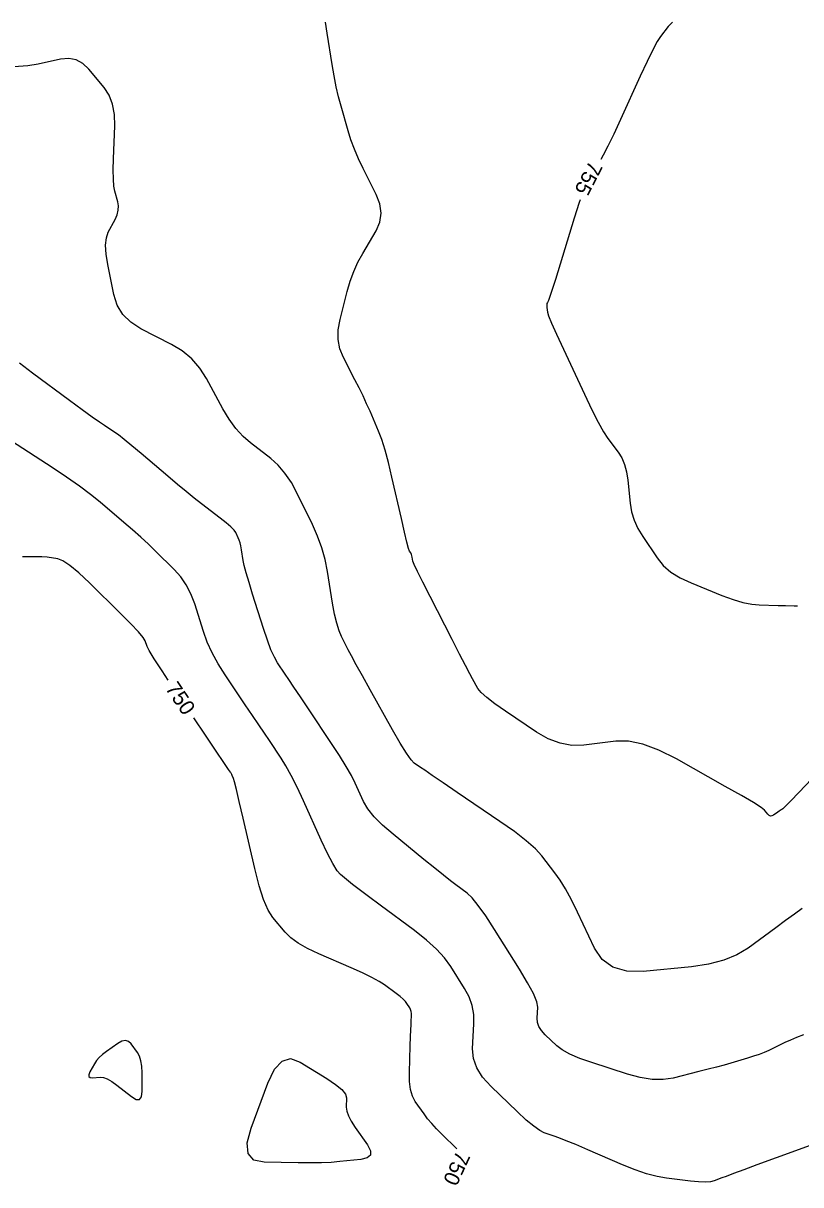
# Model space of a CAD drawing. Extents: x 2079879 to 2092887, y 778083 to 784051.
# Drawn here: x 2084488.3 to 2084631.5, y 780812.4 to 781026.5 of the extents above; entities that cross this region are included whole.
import ezdxf

# ---------------------------------------------------------------- set-up
doc = ezdxf.new("R2010")
doc.units = 0
doc.layers.add('DT_X_Contour_Major', color=7, linetype='Continuous')
doc.layers.add('DT_X_Contour_Minor', color=7, linetype='Continuous')

msp = doc.modelspace()

# ---------------------------------------------------------------- linework, layer by layer
at = {"layer": 'DT_X_Contour_Major'}
for points in [[(2084607.89, 781026.62), (2084607.08, 781025.83), (2084605.69, 781024.03), (2084605.06, 781023.07), (2084604.22, 781021.52), (2084603.18, 781019.4), (2084601.92, 781016.7), (2084598.31, 781008.71), (2084597.05, 781005.99), (2084595.98, 781003.78), (2084595.1, 781002.11), (2084594.65, 781001.36)], [(2084590.84, 780993.92), (2084590.65, 780993.39), (2084589.73, 780990.5), (2084587.15, 780982.02), (2084586.29, 780979.22), (2084585.66, 780977.17), (2084585.24, 780975.89), (2084585.05, 780975.36), (2084584.82, 780974.96), (2084584.75, 780974.79), (2084584.71, 780974.58), (2084584.7, 780974.33), (2084584.72, 780974.04), (2084584.82, 780973.21), (2084585.03, 780972.55), (2084585.6, 780971.19), (2084586.52, 780969.12), (2084587.79, 780966.36), (2084591.66, 780958.07), (2084593.02, 780955.22), (2084594.19, 780952.92), (2084595.18, 780951.16), (2084595.98, 780949.93), (2084597.88, 780947.38), (2084598.52, 780946.34), (2084599.03, 780945.14), (2084599.4, 780943.78), (2084599.63, 780942.26), (2084600.08, 780937.98), (2084600.35, 780936.39), (2084600.82, 780934.84), (2084601.5, 780933.32), (2084602.39, 780931.84), (2084605.03, 780927.93), (2084606.16, 780926.54), (2084607.58, 780925.3), (2084609.29, 780924.22), (2084611.29, 780923.29), (2084616.99, 780921.01), (2084619.03, 780920.26), (2084620.85, 780919.71), (2084622.46, 780919.38), (2084623.86, 780919.24), (2084627.32, 780919.17), (2084628.71, 780919.13), (2084630.3, 780919.09), (2084630.87, 780919.07)], [(2084514.99, 780905.4), (2084513.86, 780907.1), (2084512.4, 780909.33), (2084511.48, 780910.83), (2084511.09, 780911.59), (2084510.76, 780912.64), (2084510.38, 780913.25), (2084509.49, 780914.29), (2084508.1, 780915.76), (2084506.2, 780917.66), (2084500.46, 780923.3), (2084498.48, 780925.16), (2084496.86, 780926.53), (2084495.59, 780927.38), (2084494.67, 780927.74), (2084492.7, 780928.02), (2084491.7, 780928.1), (2084490.18, 780928.13), (2084488.13, 780928.11)], [(2084568.15, 780818.99), (2084568.12, 780819.03), (2084565.37, 780821.71), (2084564.39, 780822.7), (2084563.52, 780823.65), (2084562.76, 780824.56), (2084562.1, 780825.43), (2084560.48, 780827.72), (2084559.96, 780828.7), (2084559.61, 780829.92), (2084559.42, 780831.39), (2084559.4, 780833.1), (2084559.57, 780837.98), (2084559.62, 780839.64), (2084559.67, 780840.94), (2084559.71, 780841.88), (2084559.74, 780842.47), (2084559.8, 780843.57), (2084559.79, 780843.97), (2084559.73, 780844.34), (2084559.62, 780844.69), (2084559.46, 780845), (2084558.95, 780845.82), (2084558.68, 780846.16), (2084558.26, 780846.57), (2084557.68, 780847.06), (2084556.95, 780847.63), (2084554.8, 780849.23), (2084553.82, 780849.87), (2084552.47, 780850.61), (2084550.77, 780851.44), (2084548.7, 780852.35), (2084542.72, 780854.93), (2084540.65, 780855.9), (2084538.92, 780856.89), (2084537.54, 780857.89), (2084536.51, 780858.91), (2084534.23, 780861.65), (2084533.38, 780862.99), (2084532.54, 780864.93), (2084531.72, 780867.49), (2084530.91, 780870.66), (2084528.78, 780879.93), (2084528.06, 780882.99), (2084527.53, 780885.24), (2084527.17, 780886.67), (2084527, 780887.28), (2084526.76, 780887.8), (2084526.67, 780887.98), (2084526.61, 780888.13), (2084526.55, 780888.23), (2084526.51, 780888.3), (2084526.42, 780888.43), (2084526.11, 780888.9), (2084525.24, 780890.18), (2084523.82, 780892.29), (2084521.85, 780895.22), (2084519.68, 780898.43)]]:
    msp.add_lwpolyline(points, dxfattribs=at)
at = {"layer": 'DT_X_Contour_Minor'}
for points in [[(2084633.48, 780887.15), (2084631.22, 780884.77), (2084629.59, 780883.06), (2084628.58, 780882.02), (2084628.19, 780881.64), (2084627.99, 780881.53), (2084627.88, 780881.46), (2084627.73, 780881.36), (2084627.52, 780881.22), (2084627.26, 780881.04), (2084626.48, 780880.5), (2084626.2, 780880.36), (2084625.93, 780880.34), (2084625.68, 780880.44), (2084625.44, 780880.67), (2084624.81, 780881.43), (2084624.18, 780881.92), (2084622.77, 780882.81), (2084620.57, 780884.1), (2084617.59, 780885.8), (2084608.59, 780890.86), (2084605.36, 780892.48), (2084602.42, 780893.57), (2084599.78, 780894.12), (2084597.42, 780894.12), (2084591.54, 780893.42), (2084589.34, 780893.37), (2084587.16, 780893.75), (2084584.99, 780894.55), (2084582.83, 780895.79), (2084577.09, 780899.66), (2084575.16, 780901.01), (2084573.67, 780902.16), (2084572.63, 780903.11), (2084572.04, 780903.87), (2084571.06, 780905.62), (2084570.55, 780906.57), (2084569.75, 780908.09), (2084568.66, 780910.2), (2084567.28, 780912.88), (2084563.21, 780920.82), (2084561.87, 780923.45), (2084560.9, 780925.42), (2084560.3, 780926.71), (2084560.06, 780927.32), (2084559.93, 780928.07), (2084559.88, 780928.32), (2084559.81, 780928.54), (2084559.73, 780928.72), (2084559.64, 780928.86), (2084559.4, 780929.18), (2084559.23, 780929.64), (2084558.93, 780930.79), (2084558.49, 780932.63), (2084557.92, 780935.15), (2084556.19, 780942.79), (2084555.55, 780945.47), (2084554.93, 780947.77), (2084554.32, 780949.71), (2084553.72, 780951.27), (2084552.15, 780954.93), (2084551.53, 780956.33), (2084550.86, 780957.76), (2084550.14, 780959.24), (2084549.37, 780960.76), (2084547.24, 780964.87), (2084546.61, 780966.46), (2084546.29, 780968.15), (2084546.3, 780969.94), (2084546.64, 780971.83), (2084547.96, 780977.01), (2084548.51, 780978.9), (2084549.17, 780980.7), (2084549.93, 780982.41), (2084550.8, 780984.02), (2084553.26, 780988.2), (2084553.96, 780989.79), (2084554.19, 780991.44), (2084553.97, 780993.15), (2084553.29, 780994.91), (2084550.88, 780999.69), (2084550.02, 781001.47), (2084549.28, 781003.22), (2084548.64, 781004.94), (2084548.11, 781006.64), (2084546.83, 781011.14), (2084546.37, 781012.89), (2084545.94, 781014.76), (2084545.54, 781016.74), (2084545.17, 781018.85), (2084544.23, 781024.63), (2084543.93, 781026.67)], [(2084631.77, 780863.29), (2084630.33, 780862.25), (2084628.7, 780861.07), (2084626.89, 780859.75), (2084621.82, 780856.02), (2084619.73, 780854.76), (2084617.3, 780853.76), (2084614.51, 780853.04), (2084611.36, 780852.58), (2084602.49, 780851.72), (2084599.43, 780851.75), (2084596.91, 780852.47), (2084594.94, 780853.9), (2084593.5, 780856.02), (2084590.39, 780862.6), (2084589.25, 780864.91), (2084588.18, 780866.9), (2084587.17, 780868.55), (2084586.22, 780869.89), (2084583.78, 780873.02), (2084582.61, 780874.29), (2084580.93, 780875.78), (2084578.75, 780877.47), (2084576.07, 780879.36), (2084568.23, 780884.7), (2084565.6, 780886.48), (2084563.6, 780887.84), (2084562.23, 780888.78), (2084561.47, 780889.29), (2084560.3, 780890.08), (2084559.72, 780890.69), (2084558.86, 780891.91), (2084557.73, 780893.76), (2084556.31, 780896.22), (2084552.17, 780903.62), (2084550.76, 780906.16), (2084549.61, 780908.23), (2084548.74, 780909.84), (2084548.14, 780910.98), (2084546.89, 780913.4), (2084546.44, 780914.47), (2084546.02, 780915.86), (2084545.63, 780917.57), (2084545.26, 780919.6), (2084544.32, 780925.43), (2084543.89, 780927.62), (2084543.27, 780929.79), (2084542.49, 780931.94), (2084541.53, 780934.09), (2084538.75, 780939.8), (2084537.66, 780941.8), (2084536.48, 780943.54), (2084535.22, 780945.02), (2084533.86, 780946.23), (2084530.12, 780949.1), (2084528.76, 780950.3), (2084527.46, 780951.75), (2084526.23, 780953.46), (2084525.06, 780955.41), (2084522.05, 780960.96), (2084520.8, 780962.91), (2084519.3, 780964.62), (2084517.56, 780966.07), (2084515.58, 780967.27), (2084509.96, 780970.14), (2084508.07, 780971.34), (2084506.6, 780972.8), (2084505.55, 780974.5), (2084504.93, 780976.45), (2084503.84, 780981.99), (2084503.53, 780983.91), (2084503.45, 780985.54), (2084503.59, 780986.88), (2084503.94, 780987.92), (2084505.18, 780990.29), (2084505.56, 780991.16), (2084505.77, 780992), (2084505.82, 780992.79), (2084505.7, 780993.54), (2084505.15, 780995.5), (2084504.98, 780996.42), (2084504.88, 780997.73), (2084504.86, 780999.42), (2084504.9, 781001.49), (2084505.13, 781007.52), (2084505.07, 781009.65), (2084504.72, 781011.54), (2084504.09, 781013.18), (2084503.18, 781014.58), (2084500.37, 781017.97), (2084499.26, 781019.04), (2084498.01, 781019.7), (2084496.65, 781019.96), (2084495.15, 781019.82), (2084491, 781018.91), (2084489.11, 781018.61), (2084486.54, 781018.41)], [(2084632.01, 780840), (2084630.73, 780839.5), (2084629.59, 780839.03), (2084628.59, 780838.6), (2084627.72, 780838.19), (2084625.6, 780837.16), (2084624.76, 780836.78), (2084623.83, 780836.41), (2084622.81, 780836.06), (2084621.69, 780835.71), (2084618.6, 780834.8), (2084617.37, 780834.45), (2084615.98, 780834.07), (2084614.43, 780833.67), (2084612.74, 780833.24), (2084608.01, 780832.06), (2084606.15, 780831.77), (2084604.12, 780831.79), (2084601.93, 780832.13), (2084599.56, 780832.77), (2084593.03, 780834.89), (2084590.79, 780835.68), (2084588.96, 780836.47), (2084587.55, 780837.24), (2084586.55, 780838.01), (2084584.44, 780840.03), (2084583.75, 780840.8), (2084583.27, 780841.56), (2084583, 780842.32), (2084582.94, 780843.08), (2084583.04, 780845.12), (2084582.87, 780846.13), (2084582.24, 780847.63), (2084581.18, 780849.63), (2084579.68, 780852.13), (2084575.08, 780859.45), (2084573.47, 780861.93), (2084572.09, 780863.86), (2084570.95, 780865.26), (2084570.05, 780866.12), (2084567.94, 780867.69), (2084566.99, 780868.42), (2084565.69, 780869.44), (2084564.06, 780870.74), (2084562.09, 780872.33), (2084556.39, 780876.97), (2084554.45, 780878.65), (2084552.9, 780880.21), (2084551.73, 780881.66), (2084550.96, 780882.99), (2084549.43, 780886.39), (2084548.72, 780887.81), (2084547.76, 780889.5), (2084546.54, 780891.47), (2084545.07, 780893.72), (2084540.8, 780900.1), (2084539.33, 780902.29), (2084538.13, 780904.09), (2084537.19, 780905.48), (2084536.52, 780906.48), (2084535.09, 780908.6), (2084534.53, 780909.59), (2084533.91, 780910.98), (2084533.24, 780912.76), (2084532.52, 780914.93), (2084530.53, 780921.24), (2084529.86, 780923.4), (2084529.35, 780925.16), (2084528.99, 780926.51), (2084528.8, 780927.45), (2084528.48, 780929.42), (2084528.35, 780930.11), (2084528.21, 780930.71), (2084528.06, 780931.21), (2084527.89, 780931.62), (2084527.42, 780932.58), (2084527.11, 780933.02), (2084526.52, 780933.61), (2084525.66, 780934.36), (2084524.52, 780935.26), (2084521.12, 780937.87), (2084519.78, 780938.92), (2084518.29, 780940.13), (2084516.66, 780941.47), (2084514.89, 780942.97), (2084509.99, 780947.16), (2084508.29, 780948.58), (2084506.89, 780949.73), (2084505.79, 780950.58), (2084504.98, 780951.15), (2084503.21, 780952.3), (2084502.31, 780952.91), (2084500.94, 780953.88), (2084499.1, 780955.23), (2084496.79, 780956.94), (2084490, 780961.98), (2084487.57, 780963.79)], [(2084633.02, 780819.58), (2084630.56, 780818.66), (2084623.41, 780816.03), (2084621, 780815.14), (2084619.12, 780814.44), (2084617.78, 780813.94), (2084616.97, 780813.64), (2084615.53, 780813.09), (2084614.86, 780812.94), (2084613.9, 780812.88), (2084612.67, 780812.92), (2084611.17, 780813.07), (2084606.78, 780813.58), (2084605.04, 780813.88), (2084603.11, 780814.39), (2084600.99, 780815.11), (2084598.67, 780816.05), (2084592.25, 780818.84), (2084590.05, 780819.78), (2084588.29, 780820.51), (2084586.96, 780821.04), (2084586.06, 780821.37), (2084584.24, 780821.96), (2084583.42, 780822.37), (2084582.32, 780823.16), (2084580.94, 780824.32), (2084579.27, 780825.87), (2084574.47, 780830.48), (2084572.9, 780832.22), (2084571.81, 780833.95), (2084571.19, 780835.68), (2084571.05, 780837.42), (2084571.3, 780842.05), (2084571.26, 780843.76), (2084570.96, 780845.41), (2084570.39, 780847.02), (2084569.57, 780848.57), (2084567.01, 780852.64), (2084565.88, 780854.19), (2084564.39, 780855.81), (2084562.54, 780857.48), (2084560.35, 780859.22), (2084554.02, 780863.93), (2084551.87, 780865.53), (2084550.18, 780866.81), (2084548.95, 780867.75), (2084548.18, 780868.36), (2084546.72, 780869.54), (2084546.09, 780870.27), (2084545.28, 780871.57), (2084544.31, 780873.44), (2084543.16, 780875.87), (2084539.88, 780883.13), (2084538.71, 780885.66), (2084537.63, 780887.82), (2084536.66, 780889.6), (2084535.79, 780891.01), (2084533.61, 780894.27), (2084532.72, 780895.59), (2084531.69, 780897.13), (2084530.51, 780898.88), (2084529.18, 780900.85), (2084525.47, 780906.36), (2084524.17, 780908.41), (2084523.07, 780910.42), (2084522.17, 780912.4), (2084521.47, 780914.33), (2084519.85, 780919.44), (2084519.16, 780921.27), (2084518.3, 780922.94), (2084517.28, 780924.45), (2084516.08, 780925.79), (2084512.66, 780929.15), (2084511.33, 780930.43), (2084509.91, 780931.74), (2084508.41, 780933.08), (2084506.82, 780934.46), (2084502.47, 780938.17), (2084500.69, 780939.61), (2084498.62, 780941.16), (2084496.26, 780942.82), (2084493.6, 780944.57), (2084486.13, 780949.4)], [(2084508.19, 780828.63), (2084509.06, 780828.1), (2084509.68, 780828.09), (2084510.06, 780828.6), (2084510.18, 780829.62), (2084510.18, 780833.03), (2084510.13, 780834.22), (2084509.96, 780835.24), (2084509.69, 780836.1), (2084509.31, 780836.78), (2084508.15, 780838.37), (2084507.67, 780838.82), (2084507.1, 780838.98), (2084506.45, 780838.85), (2084505.71, 780838.44), (2084503.61, 780836.95), (2084502.89, 780836.39), (2084502.28, 780835.83), (2084501.78, 780835.26), (2084501.41, 780834.69), (2084500.55, 780833.17), (2084500.34, 780832.67), (2084500.35, 780832.33), (2084500.57, 780832.14), (2084501, 780832.1), (2084502.45, 780832.21), (2084503.05, 780832.15), (2084503.76, 780831.88), (2084504.59, 780831.4), (2084505.53, 780830.72), (2084508.19, 780828.63)], [(2084532.65, 780816.53), (2084530.73, 780816.95), (2084529.69, 780818.14), (2084529.53, 780820.09), (2084530.24, 780822.82), (2084533.3, 780831.09), (2084534.53, 780833.67), (2084535.94, 780835.18), (2084537.53, 780835.63), (2084539.28, 780835.01), (2084544.2, 780831.96), (2084545.81, 780830.88), (2084546.95, 780829.92), (2084547.63, 780829.09), (2084547.84, 780828.38), (2084547.78, 780826.66), (2084547.87, 780825.94), (2084548.17, 780825.08), (2084548.7, 780824.09), (2084549.44, 780822.95), (2084551.71, 780819.74), (2084552.27, 780818.67), (2084552.25, 780817.86), (2084551.65, 780817.32), (2084550.48, 780817.04), (2084546.56, 780816.65), (2084544.99, 780816.52), (2084543.19, 780816.45), (2084541.17, 780816.41), (2084538.92, 780816.43), (2084532.65, 780816.53)]]:
    msp.add_lwpolyline(points, dxfattribs=at)

# ---------------------------------------------------------------- texts
at = {"layer": 'DT_X_Contour_Major'}
for s, rotation, p in [('755', 242.8609, (2084592.6, 781001.27)), ('750', 303.9444, (2084514.34, 780903.86)), ('750', 245.2437, (2084568.16, 780818.81))]:
    msp.add_text(s, height=2.8, rotation=rotation, dxfattribs=at).set_placement(p)

doc.saveas('drawing.dxf')
